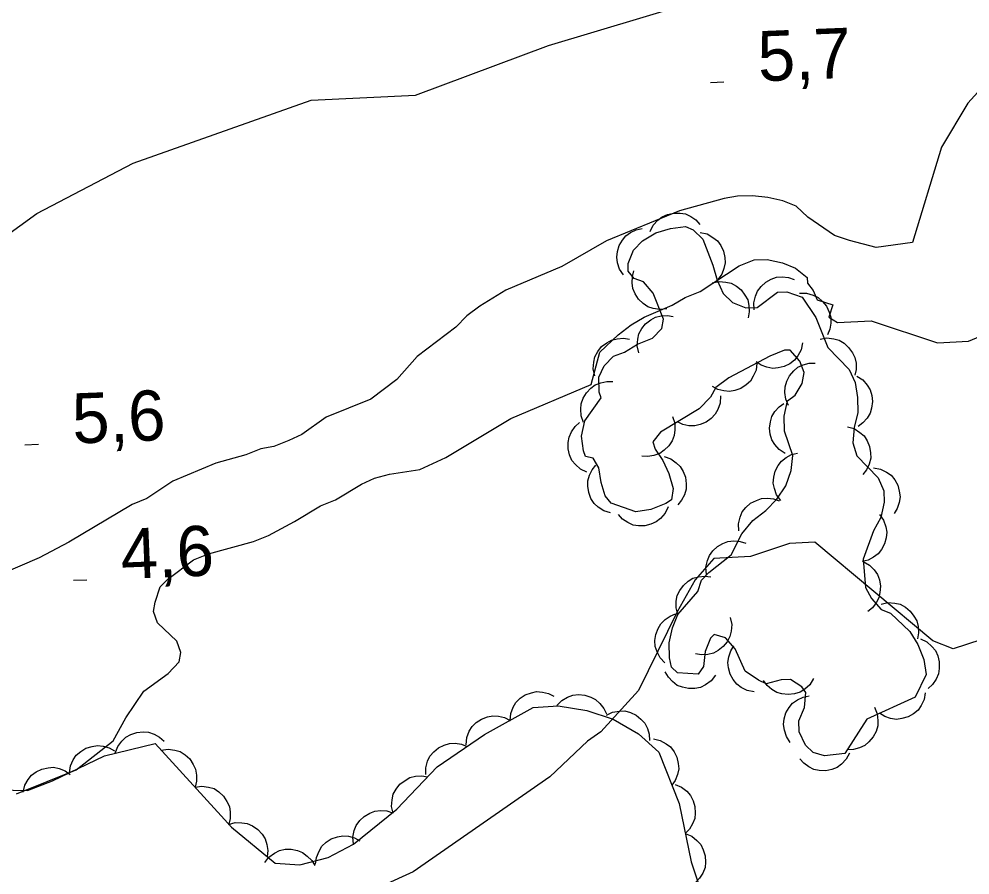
# Model space of a CAD drawing. Extents: x 336540 to 340074, y 5572036 to 5573747.
# Drawn here: x 337418.4 to 337475.3, y 5572815.4 to 5572866.6 of the extents above; entities that cross this region are included whole.
import ezdxf

# ---------------------------------------------------------------- set-up
doc = ezdxf.new("R2010")
doc.units = 0
for name, color, linetype in [('Niveau 1', 7, 'Continuous'), ('Niveau 2', 7, 'Continuous'), ('Niveau 3', 7, 'Continuous'), ('Niveau 44', 7, 'Continuous')]:
    doc.layers.add(name, color=color, linetype=linetype)

msp = doc.modelspace()

# ---------------------------------------------------------------- linework, layer by layer
at = {"layer": 'Niveau 1'}
for points in [[(337476.73, 5572863.31), (337475.12, 5572861.54), (337473.56, 5572858.92), (337471.82, 5572853.22), (337469.65, 5572852.91), (337468.06, 5572853.33), (337467.16, 5572853.64), (337465.55, 5572854.73), (337464.86, 5572855.39), (337464.06, 5572855.71), (337463.16, 5572855.91), (337462.25, 5572856), (337461.35, 5572855.98), (337460.56, 5572855.85), (337457.88, 5572855.11), (337453.52, 5572853.31), (337450.85, 5572851.78), (337447.5, 5572850.35), (337445.95, 5572849.41), (337445.17, 5572848.83), (337444.51, 5572848.14), (337442.19, 5572846.39), (337440.98, 5572845.01), (337439.43, 5572843.84), (337436.75, 5572842.77), (337435.31, 5572841.72), (337434.53, 5572841.36), (337433.63, 5572841), (337432.85, 5572840.87), (337431.95, 5572840.51), (337430.16, 5572840.01), (337427.59, 5572838.94), (337426.04, 5572837.89), (337425.15, 5572837.53), (337421.37, 5572835.29), (337419.59, 5572834.35), (337416.24, 5572832.92)], [(337418.23, 5572820.22), (337421.81, 5572821.66), (337424.02, 5572823.41), (337424.78, 5572824.78), (337425.86, 5572826.38), (337427.31, 5572827.43), (337427.97, 5572828.12), (337428.06, 5572828.69), (337427.82, 5572829.36), (337426.67, 5572830.46), (337426.43, 5572831.13), (337426.53, 5572831.7), (337426.84, 5572832.61), (337427.28, 5572833.07), (337428.83, 5572834.23), (337429.73, 5572834.59), (337432.42, 5572835.33), (337433.31, 5572835.69), (337434.87, 5572836.52), (337436.42, 5572837.46), (337437.32, 5572837.82), (337438.87, 5572838.76), (337439.65, 5572839.11), (337440.55, 5572839.36), (337442.35, 5572839.63), (337443.91, 5572840.34), (337447.8, 5572842.69), (337452.6, 5572844.72), (337453.12, 5572846.65), (337454.22, 5572847.69), (337454.99, 5572848.28), (337455.77, 5572848.75), (337457.45, 5572849.46), (337458.22, 5572849.93), (337459.12, 5572850.29), (337461.45, 5572851.81), (337462.34, 5572852.17), (337463.13, 5572852.19), (337464.04, 5572851.99), (337464.83, 5572851.67), (337465.52, 5572851.12), (337465.53, 5572850.78), (337465.88, 5572850.34), (337466.12, 5572849.78), (337467.05, 5572849.49), (337466.82, 5572848.74), (337467.33, 5572848.43), (337469.35, 5572848.53), (337473.31, 5572847.21), (337475.17, 5572847.3), (337480.65, 5572849.61)], [(337476.76, 5572829.73), (337474.25, 5572828.91), (337473.04, 5572829.38), (337465.98, 5572835.29), (337464.46, 5572835.21), (337462.14, 5572834.42), (337459.94, 5572834.3), (337458.82, 5572833.04), (337457.74, 5572831.12), (337455.43, 5572826.42), (337453.19, 5572823.93), (337452.39, 5572823.39), (337450.13, 5572821.24), (337441.96, 5572815.56), (337438.15, 5572813.83)]]:
    msp.add_lwpolyline(points, dxfattribs=at)
at = {"layer": 'Niveau 2'}
msp.add_lwpolyline([(337410.64, 5572848.56), (337419.45, 5572854.95), (337425.22, 5572857.96), (337435.86, 5572861.72), (337442.09, 5572862.03), (337450.06, 5572865), (337461.57, 5572868.47), (337471.58, 5572874.26), (337475.09, 5572875.44), (337478.96, 5572875.98), (337482.24, 5572877.68), (337484.01, 5572879.64), (337487.66, 5572881.18), (337489.66, 5572881.76)], dxfattribs=at)
at = {"layer": 'Niveau 3'}
for p, q in [((337459.74, 5572862.78), (337460.54, 5572862.82)), ((337418.74, 5572841.11), (337419.55, 5572841.14)), ((337421.64, 5572833.01), (337422.44, 5572833.04))]:
    msp.add_line(p, q, dxfattribs=at)
at = {"layer": 'Niveau 44'}
for points in [[(337456.14, 5572853.86), (337456.32, 5572854.24), (337456.59, 5572854.54), (337456.85, 5572854.75), (337457.17, 5572854.89), (337457.53, 5572854.97), (337457.92, 5572854.96), (337458.24, 5572854.92), (337458.56, 5572854.77), (337458.86, 5572854.56), (337459.11, 5572854.29)], [(337461.62, 5572835.78), (337462.27, 5572836.59), (337463.05, 5572837.17), (337463.71, 5572837.86), (337464.25, 5572838.66), (337464.57, 5572839.57), (337464.66, 5572840.47), (337464.17, 5572841.93), (337464.15, 5572842.83), (337464.35, 5572843.73), (337464.8, 5572844.08), (337465.23, 5572844.77), (337465.33, 5572845.44), (337465.09, 5572846.11), (337464.51, 5572846.78), (337464.17, 5572846.77), (337463.28, 5572846.41), (337460.83, 5572845.11), (337460.06, 5572844.53), (337459.73, 5572843.96), (337459.07, 5572843.27), (337456.74, 5572841.86), (337456.3, 5572841.29), (337456.43, 5572840.84), (337456.89, 5572840.17), (337457.25, 5572839.39), (337457.5, 5572838.5), (337457.4, 5572837.82), (337457.07, 5572837.59), (337456.17, 5572837.23), (337455.28, 5572837.09), (337453.8, 5572837.62), (337453.45, 5572838.06), (337453.21, 5572838.85), (337453.07, 5572839.74), (337452.72, 5572840.3), (337452.27, 5572840.4), (337452.15, 5572840.74), (337452.02, 5572841.63), (337452.22, 5572842.54), (337453.2, 5572843.91), (337453.08, 5572844.25), (337453.06, 5572845.15), (337453.38, 5572845.83), (337453.93, 5572846.41), (337454.6, 5572846.65), (337455.38, 5572847.12), (337456.27, 5572847.48), (337456.82, 5572848.06), (337456.92, 5572848.62), (337456.32, 5572850.18), (337455.74, 5572850.85), (337455.17, 5572851.06), (337454.82, 5572851.5), (337454.81, 5572851.95), (337455.13, 5572852.75), (337455.68, 5572853.32), (337456.46, 5572853.79), (337457.35, 5572854.04), (337458.25, 5572854.17), (337458.71, 5572853.96), (337459.28, 5572853.41), (337459.88, 5572851.85), (337460.13, 5572850.95), (337460.49, 5572850.17), (337461.06, 5572849.62), (337461.86, 5572849.3), (337462.53, 5572849.32), (337463.75, 5572850.25), (337464.31, 5572850.26), (337465.22, 5572849.95), (337466.04, 5572848.73), (337466.76, 5572846.94), (337468.03, 5572845.62), (337468.38, 5572844.84), (337468.52, 5572843.94), (337468.54, 5572843.04), (337468.33, 5572842.14), (337468.24, 5572841.23), (337468.49, 5572840.45), (337469.76, 5572839.13), (337470.11, 5572838.35), (337470.13, 5572837.68), (337469.93, 5572836.77), (337469.49, 5572835.97), (337468.86, 5572834.27), (337469.01, 5572832.58), (337469.37, 5572831.91), (337469.94, 5572831.25), (337470.51, 5572831.04), (337471.66, 5572829.94), (337472.13, 5572829.16), (337472.49, 5572828.27), (337472.63, 5572827.37), (337471.98, 5572826.01), (337469.09, 5572824.7), (337467.78, 5572822.64), (337466.55, 5572822.5), (337465.87, 5572822.71), (337465.41, 5572823.15), (337465.05, 5572823.93)], [(337454.54, 5572851.27), (337454.3, 5572851.61), (337454.18, 5572852), (337454.13, 5572852.33), (337454.17, 5572852.67), (337454.28, 5572853.03), (337454.48, 5572853.36), (337454.67, 5572853.61), (337454.96, 5572853.81), (337455.3, 5572853.97), (337455.65, 5572854.05)], [(337459.12, 5572853.81), (337459.53, 5572853.72), (337459.88, 5572853.52), (337460.15, 5572853.32), (337460.35, 5572853.03), (337460.51, 5572852.7), (337460.59, 5572852.32), (337460.62, 5572852), (337460.54, 5572851.65), (337460.41, 5572851.31), (337460.2, 5572851.01)], [(337457.13, 5572849.25), (337456.71, 5572849.2), (337456.31, 5572849.27), (337456, 5572849.37), (337455.71, 5572849.57), (337455.44, 5572849.83), (337455.24, 5572850.15), (337455.1, 5572850.45), (337455.06, 5572850.8), (337455.07, 5572851.17), (337455.16, 5572851.52)], [(337459.84, 5572850.79), (337460.25, 5572850.88), (337460.66, 5572850.84), (337460.98, 5572850.77), (337461.29, 5572850.6), (337461.57, 5572850.37), (337461.8, 5572850.06), (337461.97, 5572849.78), (337462.04, 5572849.44), (337462.06, 5572849.07), (337462, 5572848.71)], [(337462.35, 5572849.19), (337462.33, 5572849.6), (337462.43, 5572850), (337462.55, 5572850.31), (337462.76, 5572850.58), (337463.04, 5572850.83), (337463.37, 5572851.01), (337463.68, 5572851.13), (337464.03, 5572851.15), (337464.4, 5572851.12), (337464.74, 5572851)], [(337465.07, 5572850.18), (337465.48, 5572850.18), (337465.87, 5572850.06), (337466.17, 5572849.92), (337466.44, 5572849.69), (337466.67, 5572849.4), (337466.83, 5572849.05), (337466.93, 5572848.74), (337466.93, 5572848.39), (337466.87, 5572848.02), (337466.74, 5572847.69)], [(337455.45, 5572846.62), (337455.36, 5572847.02), (337455.39, 5572847.43), (337455.46, 5572847.75), (337455.63, 5572848.06), (337455.86, 5572848.35), (337456.17, 5572848.58), (337456.45, 5572848.75), (337456.79, 5572848.83), (337457.16, 5572848.85), (337457.51, 5572848.79)], [(337452.82, 5572845.24), (337452.73, 5572845.65), (337452.76, 5572846.06), (337452.83, 5572846.38), (337453, 5572846.69), (337453.23, 5572846.98), (337453.54, 5572847.21), (337453.82, 5572847.37), (337454.16, 5572847.45), (337454.53, 5572847.48), (337454.89, 5572847.42)], [(337466.29, 5572847.43), (337466.7, 5572847.5), (337467.11, 5572847.45), (337467.43, 5572847.36), (337467.73, 5572847.18), (337468, 5572846.94), (337468.22, 5572846.62), (337468.37, 5572846.34), (337468.44, 5572845.99), (337468.45, 5572845.62), (337468.37, 5572845.27)], [(337465.25, 5572847.21), (337465.16, 5572846.8), (337464.96, 5572846.44), (337464.76, 5572846.18), (337464.48, 5572845.96), (337464.15, 5572845.8), (337463.78, 5572845.71), (337463.46, 5572845.68), (337463.11, 5572845.75), (337462.76, 5572845.88), (337462.46, 5572846.08)], [(337462.5, 5572846), (337462.46, 5572845.58), (337462.3, 5572845.21), (337462.13, 5572844.92), (337461.87, 5572844.69), (337461.56, 5572844.48), (337461.2, 5572844.36), (337460.88, 5572844.29), (337460.53, 5572844.33), (337460.17, 5572844.42), (337459.85, 5572844.59)], [(337464.41, 5572843.46), (337464.24, 5572843.84), (337464.19, 5572844.24), (337464.2, 5572844.57), (337464.3, 5572844.91), (337464.47, 5572845.24), (337464.72, 5572845.53), (337464.96, 5572845.75), (337465.28, 5572845.89), (337465.64, 5572845.99), (337466, 5572846)], [(337468.49, 5572845.21), (337468.84, 5572844.99), (337469.11, 5572844.68), (337469.28, 5572844.4), (337469.38, 5572844.06), (337469.42, 5572843.69), (337469.37, 5572843.31), (337469.29, 5572843), (337469.1, 5572842.7), (337468.85, 5572842.42), (337468.56, 5572842.21)], [(337452.15, 5572842.45), (337452.01, 5572842.84), (337451.98, 5572843.25), (337452.01, 5572843.57), (337452.13, 5572843.9), (337452.32, 5572844.22), (337452.59, 5572844.49), (337452.85, 5572844.7), (337453.18, 5572844.82), (337453.54, 5572844.9), (337453.9, 5572844.89)], [(337460.33, 5572844.03), (337460.31, 5572843.61), (337460.17, 5572843.23), (337460.02, 5572842.94), (337459.77, 5572842.69), (337459.48, 5572842.47), (337459.12, 5572842.33), (337458.8, 5572842.24), (337458.45, 5572842.25), (337458.09, 5572842.33), (337457.76, 5572842.48)], [(337464.2, 5572840.59), (337463.85, 5572840.82), (337463.59, 5572841.13), (337463.41, 5572841.41), (337463.31, 5572841.74), (337463.27, 5572842.11), (337463.33, 5572842.49), (337463.41, 5572842.81), (337463.59, 5572843.1), (337463.84, 5572843.38), (337464.13, 5572843.59)], [(337457.47, 5572842.81), (337457.6, 5572842.41), (337457.61, 5572842), (337457.57, 5572841.67), (337457.44, 5572841.35), (337457.24, 5572841.04), (337456.96, 5572840.78), (337456.7, 5572840.58), (337456.36, 5572840.47), (337456, 5572840.41), (337455.64, 5572840.43)], [(337452.34, 5572839.47), (337451.96, 5572839.65), (337451.66, 5572839.93), (337451.45, 5572840.18), (337451.31, 5572840.51), (337451.23, 5572840.87), (337451.23, 5572841.25), (337451.28, 5572841.57), (337451.43, 5572841.89), (337451.64, 5572842.2), (337451.9, 5572842.44)], [(337467.93, 5572842.19), (337468.33, 5572842.08), (337468.67, 5572841.85), (337468.92, 5572841.64), (337469.11, 5572841.34), (337469.25, 5572841), (337469.31, 5572840.62), (337469.32, 5572840.3), (337469.23, 5572839.96), (337469.07, 5572839.62), (337468.85, 5572839.34)], [(337463.94, 5572837.78), (337463.69, 5572838.12), (337463.56, 5572838.5), (337463.49, 5572838.82), (337463.52, 5572839.17), (337463.61, 5572839.53), (337463.79, 5572839.87), (337463.98, 5572840.13), (337464.26, 5572840.35), (337464.59, 5572840.52), (337464.94, 5572840.61)], [(337456.96, 5572840.41), (337457.36, 5572840.27), (337457.69, 5572840.04), (337457.93, 5572839.81), (337458.11, 5572839.51), (337458.24, 5572839.17), (337458.28, 5572838.78), (337458.28, 5572838.46), (337458.18, 5572838.12), (337458.01, 5572837.79), (337457.78, 5572837.52)], [(337453.76, 5572837.03), (337453.36, 5572837.16), (337453.03, 5572837.38), (337452.78, 5572837.6), (337452.59, 5572837.9), (337452.46, 5572838.25), (337452.41, 5572838.63), (337452.4, 5572838.95), (337452.5, 5572839.29), (337452.66, 5572839.62), (337452.89, 5572839.9)], [(337469.49, 5572839.74), (337469.9, 5572839.66), (337470.26, 5572839.48), (337470.54, 5572839.29), (337470.76, 5572839.02), (337470.94, 5572838.7), (337471.03, 5572838.33), (337471.08, 5572838), (337471.02, 5572837.66), (337470.91, 5572837.3), (337470.72, 5572837)], [(337461.44, 5572835.97), (337461.42, 5572836.39), (337461.52, 5572836.78), (337461.64, 5572837.09), (337461.86, 5572837.36), (337462.14, 5572837.61), (337462.48, 5572837.78), (337462.78, 5572837.9), (337463.14, 5572837.92), (337463.5, 5572837.88), (337463.84, 5572837.76)], [(337457.2, 5572837.39), (337457.02, 5572837.01), (337456.75, 5572836.71), (337456.49, 5572836.5), (337456.17, 5572836.36), (337455.81, 5572836.27), (337455.43, 5572836.27), (337455.11, 5572836.31), (337454.79, 5572836.46), (337454.48, 5572836.66), (337454.23, 5572836.93)], [(337469.85, 5572836.94), (337470.09, 5572836.6), (337470.22, 5572836.21), (337470.29, 5572835.89), (337470.25, 5572835.54), (337470.15, 5572835.18), (337469.96, 5572834.85), (337469.77, 5572834.59), (337469.49, 5572834.38), (337469.16, 5572834.21), (337468.81, 5572834.13)], [(337465.05, 5572823.93), (337465.03, 5572824.6), (337465.35, 5572825.4), (337465.44, 5572826.3), (337465.21, 5572826.63), (337464.53, 5572827.07), (337463.96, 5572827.05), (337463.07, 5572826.81), (337462.61, 5572827.02), (337461.81, 5572827.57), (337461.22, 5572828.9), (337460.64, 5572829.56), (337459.96, 5572829.77), (337459.74, 5572829.54), (337459.42, 5572828.75), (337459.33, 5572827.84), (337459, 5572827.39), (337457.76, 5572827.47), (337457.41, 5572827.8), (337457.29, 5572828.36), (337457.27, 5572829.26), (337457.47, 5572830.16), (337457.79, 5572830.96), (337458.99, 5572832.34), (337459.2, 5572833.02), (337459.64, 5572833.48), (337460.97, 5572834.53), (337461.62, 5572835.78)], [(337459.49, 5572833.36), (337459.46, 5572833.78), (337459.55, 5572834.18), (337459.67, 5572834.49), (337459.88, 5572834.77), (337460.15, 5572835.02), (337460.48, 5572835.21), (337460.78, 5572835.33), (337461.14, 5572835.36), (337461.51, 5572835.33), (337461.85, 5572835.22)], [(337468.87, 5572834.12), (337469.24, 5572833.91), (337469.52, 5572833.62), (337469.72, 5572833.36), (337469.84, 5572833.03), (337469.9, 5572832.66), (337469.87, 5572832.28), (337469.81, 5572831.96), (337469.64, 5572831.65), (337469.42, 5572831.36), (337469.14, 5572831.13)], [(337457.78, 5572830.95), (337457.68, 5572831.36), (337457.69, 5572831.76), (337457.75, 5572832.09), (337457.9, 5572832.4), (337458.12, 5572832.7), (337458.41, 5572832.95), (337458.69, 5572833.13), (337459.03, 5572833.22), (337459.4, 5572833.26), (337459.75, 5572833.22)], [(337469.94, 5572831.58), (337470.35, 5572831.67), (337470.76, 5572831.64), (337471.08, 5572831.57), (337471.39, 5572831.4), (337471.68, 5572831.16), (337471.9, 5572830.86), (337472.07, 5572830.58), (337472.15, 5572830.23), (337472.17, 5572829.86), (337472.11, 5572829.51)], [(337457, 5572828.06), (337456.72, 5572828.37), (337456.54, 5572828.73), (337456.43, 5572829.04), (337456.41, 5572829.4), (337456.46, 5572829.76), (337456.61, 5572830.12), (337456.76, 5572830.4), (337457.02, 5572830.65), (337457.32, 5572830.86), (337457.65, 5572830.99)], [(337460.92, 5572830.77), (337461.01, 5572830.36), (337460.97, 5572829.96), (337460.9, 5572829.64), (337460.73, 5572829.33), (337460.5, 5572829.04), (337460.19, 5572828.81), (337459.91, 5572828.64), (337459.57, 5572828.57), (337459.2, 5572828.54), (337458.84, 5572828.6)], [(337472.3, 5572829.5), (337472.68, 5572829.32), (337472.98, 5572829.05), (337473.19, 5572828.8), (337473.33, 5572828.48), (337473.42, 5572828.12), (337473.42, 5572827.73), (337473.38, 5572827.41), (337473.23, 5572827.09), (337473.02, 5572826.78), (337472.76, 5572826.54)], [(337462.35, 5572826.34), (337461.94, 5572826.42), (337461.58, 5572826.6), (337461.31, 5572826.79), (337461.09, 5572827.07), (337460.91, 5572827.39), (337460.82, 5572827.76), (337460.77, 5572828.08), (337460.83, 5572828.43), (337460.95, 5572828.78), (337461.14, 5572829.09)], [(337460.03, 5572827.32), (337459.77, 5572826.99), (337459.44, 5572826.76), (337459.15, 5572826.6), (337458.8, 5572826.54), (337458.43, 5572826.53), (337458.06, 5572826.62), (337457.75, 5572826.72), (337457.47, 5572826.94), (337457.22, 5572827.21), (337457.03, 5572827.52)], [(337465.9, 5572827.12), (337465.68, 5572826.76), (337465.37, 5572826.5), (337465.1, 5572826.32), (337464.76, 5572826.21), (337464.39, 5572826.17), (337464.01, 5572826.22), (337463.7, 5572826.3), (337463.4, 5572826.48), (337463.12, 5572826.72), (337462.9, 5572827.01)], [(337447.75, 5572824.62), (337447.79, 5572825.04), (337447.94, 5572825.42), (337448.1, 5572825.7), (337448.36, 5572825.95), (337448.66, 5572826.15), (337449.03, 5572826.28), (337449.34, 5572826.35), (337449.7, 5572826.32), (337450.05, 5572826.23), (337450.38, 5572826.07)], [(337450.55, 5572825.51), (337450.84, 5572825.82), (337451.19, 5572826.02), (337451.5, 5572826.14), (337451.85, 5572826.17), (337452.22, 5572826.14), (337452.58, 5572826.02), (337452.87, 5572825.88), (337453.13, 5572825.64), (337453.36, 5572825.34), (337453.51, 5572825.02)], [(337464.51, 5572823.31), (337464.28, 5572823.65), (337464.16, 5572824.04), (337464.1, 5572824.37), (337464.15, 5572824.72), (337464.25, 5572825.07), (337464.45, 5572825.4), (337464.65, 5572825.65), (337464.94, 5572825.86), (337465.27, 5572826.01), (337465.63, 5572826.09)], [(337472.58, 5572826.28), (337472.51, 5572825.87), (337472.33, 5572825.51), (337472.15, 5572825.24), (337471.87, 5572825.01), (337471.55, 5572824.83), (337471.18, 5572824.73), (337470.86, 5572824.68), (337470.51, 5572824.74), (337470.16, 5572824.86), (337469.85, 5572825.05)], [(337438.39, 5572817.22), (337440.99, 5572819.31), (337443.4, 5572821.85), (337446.22, 5572823.78), (337449.14, 5572825.39), (337450.63, 5572825.5), (337452.35, 5572825.21), (337453.92, 5572824.7), (337455.43, 5572823.82), (337456.64, 5572822.73), (337457.86, 5572819.65), (337458.58, 5572816.17), (337459.66, 5572812.96)], [(337453.51, 5572824.94), (337453.88, 5572825.12), (337454.29, 5572825.18), (337454.62, 5572825.19), (337454.95, 5572825.1), (337455.29, 5572824.94), (337455.58, 5572824.69), (337455.81, 5572824.46), (337455.97, 5572824.14), (337456.07, 5572823.79), (337456.1, 5572823.43)], [(337469.54, 5572825.41), (337469.71, 5572825.02), (337469.75, 5572824.62), (337469.75, 5572824.29), (337469.64, 5572823.95), (337469.47, 5572823.63), (337469.21, 5572823.34), (337468.97, 5572823.12), (337468.65, 5572822.98), (337468.29, 5572822.89), (337467.93, 5572822.87)], [(337445.12, 5572823.17), (337445.16, 5572823.59), (337445.31, 5572823.97), (337445.48, 5572824.25), (337445.73, 5572824.5), (337446.04, 5572824.7), (337446.4, 5572824.83), (337446.72, 5572824.9), (337447.07, 5572824.88), (337447.43, 5572824.79), (337447.75, 5572824.62)], [(337424.14, 5572822.67), (337424.29, 5572823.06), (337424.54, 5572823.38), (337424.77, 5572823.61), (337425.08, 5572823.78), (337425.43, 5572823.9), (337425.81, 5572823.93), (337426.14, 5572823.92), (337426.47, 5572823.8), (337426.79, 5572823.62), (337427.06, 5572823.38)], [(337456.33, 5572823.52), (337456.73, 5572823.43), (337457.09, 5572823.23), (337457.35, 5572823.04), (337457.56, 5572822.75), (337457.73, 5572822.42), (337457.81, 5572822.05), (337457.84, 5572821.72), (337457.77, 5572821.38), (337457.63, 5572821.03), (337457.43, 5572820.74)], [(337417.17, 5572820.46), (337418.9, 5572820.43), (337420.4, 5572821), (337423.51, 5572822.51), (337426.54, 5572823.25), (337431.1, 5572818.23), (337433.7, 5572816.08), (337435.18, 5572815.99), (337436.88, 5572816.42), (337438.39, 5572817.22)], [(337421.4, 5572821.49), (337421.46, 5572821.9), (337421.63, 5572822.27), (337421.81, 5572822.54), (337422.08, 5572822.77), (337422.39, 5572822.96), (337422.76, 5572823.07), (337423.08, 5572823.13), (337423.43, 5572823.08), (337423.79, 5572822.98), (337424.1, 5572822.8)], [(337426.9, 5572822.85), (337427.31, 5572822.91), (337427.71, 5572822.85), (337428.03, 5572822.76), (337428.33, 5572822.57), (337428.6, 5572822.32), (337428.8, 5572821.99), (337428.95, 5572821.7), (337429, 5572821.35), (337429, 5572820.98), (337428.92, 5572820.63)], [(337442.71, 5572821.38), (337442.71, 5572821.79), (337442.82, 5572822.18), (337442.96, 5572822.49), (337443.19, 5572822.75), (337443.47, 5572822.99), (337443.82, 5572823.15), (337444.13, 5572823.25), (337444.48, 5572823.26), (337444.85, 5572823.2), (337445.18, 5572823.07)], [(337468.06, 5572822.67), (337467.86, 5572822.3), (337467.58, 5572822.01), (337467.32, 5572821.81), (337466.99, 5572821.68), (337466.63, 5572821.61), (337466.24, 5572821.63), (337465.92, 5572821.68), (337465.61, 5572821.84), (337465.31, 5572822.06), (337465.08, 5572822.33)], [(337418.63, 5572820.33), (337418.73, 5572820.74), (337418.93, 5572821.09), (337419.14, 5572821.35), (337419.42, 5572821.55), (337419.76, 5572821.71), (337420.13, 5572821.79), (337420.46, 5572821.82), (337420.8, 5572821.74), (337421.14, 5572821.6), (337421.44, 5572821.39)], [(337440.76, 5572819.07), (337440.67, 5572819.47), (337440.7, 5572819.88), (337440.77, 5572820.2), (337440.94, 5572820.51), (337441.17, 5572820.8), (337441.48, 5572821.03), (337441.76, 5572821.2), (337442.1, 5572821.28), (337442.47, 5572821.3), (337442.82, 5572821.24)], [(337428.92, 5572820.63), (337429.33, 5572820.69), (337429.73, 5572820.63), (337430.05, 5572820.54), (337430.34, 5572820.35), (337430.62, 5572820.1), (337430.82, 5572819.77), (337430.97, 5572819.48), (337431.02, 5572819.13), (337431.02, 5572818.76), (337430.93, 5572818.41)], [(337457.62, 5572820.79), (337458.01, 5572820.63), (337458.32, 5572820.38), (337458.55, 5572820.13), (337458.71, 5572819.82), (337458.81, 5572819.47), (337458.83, 5572819.08), (337458.8, 5572818.76), (337458.67, 5572818.43), (337458.48, 5572818.11), (337458.23, 5572817.86)], [(337438.39, 5572817.22), (337438.36, 5572817.64), (337438.44, 5572818.03), (337438.55, 5572818.34), (337438.76, 5572818.63), (337439.03, 5572818.88), (337439.36, 5572819.07), (337439.66, 5572819.2), (337440.01, 5572819.23), (337440.38, 5572819.21), (337440.73, 5572819.1)], [(337430.91, 5572818.39), (337431.31, 5572818.51), (337431.72, 5572818.5), (337432.04, 5572818.45), (337432.36, 5572818.31), (337432.67, 5572818.1), (337432.92, 5572817.81), (337433.1, 5572817.54), (337433.21, 5572817.2), (337433.26, 5572816.83), (337433.22, 5572816.48)], [(337458.23, 5572817.86), (337458.62, 5572817.7), (337458.93, 5572817.44), (337459.16, 5572817.2), (337459.31, 5572816.88), (337459.42, 5572816.53), (337459.43, 5572816.15), (337459.41, 5572815.82), (337459.28, 5572815.49), (337459.09, 5572815.18), (337458.84, 5572814.92)], [(337436.12, 5572816.02), (337436.17, 5572816.43), (337436.33, 5572816.81), (337436.49, 5572817.09), (337436.75, 5572817.33), (337437.06, 5572817.53), (337437.43, 5572817.65), (337437.75, 5572817.72), (337438.1, 5572817.69), (337438.46, 5572817.59), (337438.77, 5572817.42)], [(337433.08, 5572816.12), (337433.33, 5572816.45), (337433.67, 5572816.69), (337433.96, 5572816.84), (337434.3, 5572816.91), (337434.67, 5572816.92), (337435.04, 5572816.83), (337435.35, 5572816.72), (337435.63, 5572816.51), (337435.89, 5572816.25), (337436.07, 5572815.94)]]:
    msp.add_lwpolyline(points, dxfattribs=at)

# ---------------------------------------------------------------- texts
at = {"layer": 'Niveau 3'}
for s, p in [('5,7    ', (337462.62, 5572862.85)), ('5,6    ', (337421.62, 5572841.18)), ('4,6    ', (337424.52, 5572833.08))]:
    msp.add_text(s, height=2.9999, rotation=2.2763, dxfattribs=at).set_placement(p)

doc.saveas('drawing.dxf')
